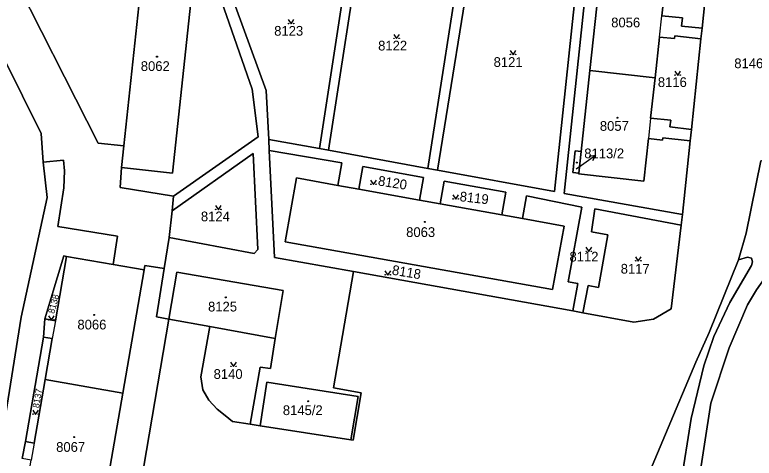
# Model space of a CAD drawing. Extents: x -596233 to -595156, y -1161235 to -1159375.
# Drawn here: x -595781 to -595651.9, y -1160164.2 to -1160086.7 of the extents above; entities that cross this region are included whole.
import ezdxf

# ---------------------------------------------------------------- set-up
doc = ezdxf.new("R2010")
doc.units = 0
for name, color, linetype in [('KN_CAR_KR', 7, 'Continuous'), ('KN_KULTURY', 7, 'Continuous'), ('KN_PARC_CIS_POM', 7, 'Continuous'), ('KN_PARC_CIS_POZ', 7, 'Continuous'), ('KN_PARC_CIS_STAV', 7, 'Continuous'), ('KN_PARC_PLOCHA', 7, 'Continuous'), ('PARC_C_SIPKA', 7, 'Continuous'), ('parcely_l', 7, 'Continuous')]:
    doc.layers.add(name, color=color, linetype=linetype)

msp = doc.modelspace()

# ---------------------------------------------------------------- linework, layer by layer
at = {"layer": 'KN_CAR_KR'}
for points in [[(-595668.45, -1160090.64), (-595668.05, -1160086.95)], [(-595670, -1160104.78), (-595670.39, -1160108.37)], [(-595773.88, -1160140.17), (-595774.42, -1160143.25)], [(-595777.59, -1160161.56), (-595778.1, -1160164.54)]]:
    msp.add_lwpolyline(points, dxfattribs=at)
at = {"layer": 'KN_KULTURY'}
for points in [[(-595733.2418, -1160087.5816), (-595732.7418, -1160088.3316), (-595732.2418, -1160087.5816)], [(-595714.8418, -1160090.1616), (-595714.3418, -1160090.9116), (-595713.8418, -1160090.1616)], [(-595694.5218, -1160092.9716), (-595694.0218, -1160093.7216), (-595693.5218, -1160092.9716)], [(-595665.7818, -1160096.5816), (-595665.2818, -1160097.3316), (-595664.7818, -1160096.5816)], [(-595718.8718, -1160115.6416), (-595718.3718, -1160116.3916), (-595717.8718, -1160115.6416)], [(-595704.5118, -1160118.2016), (-595704.0118, -1160118.9516), (-595703.5118, -1160118.2016)], [(-595745.9418, -1160120.0416), (-595745.4418, -1160120.7916), (-595744.9418, -1160120.0416)], [(-595681.2918, -1160127.3516), (-595680.7918, -1160128.1016), (-595680.2918, -1160127.3516)], [(-595672.6518, -1160129.0016), (-595672.1518, -1160129.7516), (-595671.6518, -1160129.0016)], [(-595716.3618, -1160131.4516), (-595715.8618, -1160132.2016), (-595715.3618, -1160131.4516)], [(-595775.0718, -1160139.3216), (-595774.5718, -1160140.0716), (-595774.0718, -1160139.3216)], [(-595743.3018, -1160147.4316), (-595742.8018, -1160148.1816), (-595742.3018, -1160147.4316)], [(-595777.8218, -1160155.7816), (-595777.3218, -1160156.5316), (-595776.8218, -1160155.7816)]]:
    msp.add_lwpolyline(points, dxfattribs=at)
for centre, radius in [((-595733.192, -1160088.2814), 0.05), ((-595732.2926, -1160088.2814), 0.05), ((-595714.792, -1160090.8614), 0.05), ((-595713.8926, -1160090.8614), 0.05), ((-595694.472, -1160093.6714), 0.05), ((-595693.5726, -1160093.6714), 0.05), ((-595756.15, -1160094.06), 0.09), ((-595756.15, -1160094.06), 0.0398), ((-595665.732, -1160097.2814), 0.05), ((-595664.8326, -1160097.2814), 0.05), ((-595675.8, -1160104.72), 0.09), ((-595675.8, -1160104.72), 0.0398), ((-595682.9, -1160112.55), 0.09), ((-595682.9, -1160112.55), 0.0398), ((-595718.822, -1160116.3414), 0.05), ((-595717.9226, -1160116.3414), 0.05), ((-595704.462, -1160118.9014), 0.05), ((-595703.5626, -1160118.9014), 0.05), ((-595745.892, -1160120.7414), 0.05), ((-595744.9926, -1160120.7414), 0.05), ((-595709.43, -1160122.91), 0.09), ((-595709.43, -1160122.91), 0.0398), ((-595681.242, -1160128.0514), 0.05), ((-595680.3426, -1160128.0514), 0.05), ((-595672.602, -1160129.7014), 0.05), ((-595671.7026, -1160129.7014), 0.05), ((-595716.312, -1160132.1514), 0.05), ((-595715.4126, -1160132.1514), 0.05), ((-595744.15, -1160136.09), 0.09), ((-595744.15, -1160136.09), 0.0398), ((-595767.09, -1160139.16), 0.09), ((-595767.09, -1160139.16), 0.0398), ((-595775.022, -1160140.0214), 0.05), ((-595774.1226, -1160140.0214), 0.05), ((-595743.252, -1160148.1314), 0.05), ((-595742.3526, -1160148.1314), 0.05), ((-595729.76, -1160154.23), 0.09), ((-595729.76, -1160154.23), 0.0398), ((-595777.772, -1160156.4814), 0.05), ((-595776.8726, -1160156.4814), 0.05), ((-595770.59, -1160160.5), 0.09), ((-595770.59, -1160160.5), 0.0398)]:
    msp.add_circle(centre, radius, dxfattribs=at)
at = {"layer": 'KN_PARC_PLOCHA'}
for points in [[(-595767.51, -1160026.48), (-595761.12, -1160042.61), (-595750.67, -1160067.79), (-595739.53, -1160099.72), (-595738.52, -1160108.06), (-595753.25, -1160118.41), (-595762.56, -1160116.9), (-595762.35, -1160113.39), (-595753.46, -1160114.42), (-595749.57, -1160077.95), (-595758.47, -1160076.96), (-595761.95, -1160109.66), (-595766.41, -1160109.17), (-595772.31, -1160097.56), (-595780.29, -1160081.71), (-595779.81, -1160077.38), (-595770.99, -1160078.47), (-595766.79, -1160041.96), (-595775.62, -1160040.96), (-595779.38, -1160073.66), (-595784.75, -1160073.11)], [(-595676.77, -1160039.23), (-595685.11, -1160117.96), (-595664.45, -1160121.62), (-595664.65, -1160123.46), (-595679.76, -1160120.62), (-595680.31, -1160124.64), (-595677.46, -1160125.2), (-595679.1, -1160134.35), (-595680.88, -1160134.02), (-595681.84, -1160138.78), (-595683.58, -1160138.44), (-595682.71, -1160133.66), (-595684.39, -1160133.36), (-595682, -1160120.32), (-595691.64, -1160118.39), (-595692.35, -1160122.33), (-595696, -1160121.68), (-595695.28, -1160117.71), (-595706.04, -1160115.8), (-595706.75, -1160119.74), (-595710.34, -1160119.1), (-595709.64, -1160115.18), (-595720.21, -1160113.25), (-595720.92, -1160117.19), (-595724.6, -1160116.53), (-595723.89, -1160112.59), (-595736.6, -1160110.44), (-595736.66, -1160108.51), (-595727.8, -1160110.12), (-595726.21, -1160110.41), (-595708.88, -1160113.58), (-595707.2, -1160113.88), (-595686.78, -1160117.61), (-595682.29, -1160075.2)], [(-595679.08, -1160082.53), (-595680.61, -1160096.49), (-595682.15, -1160110.63), (-595683.18, -1160110.52), (-595683.6, -1160114.26), (-595682.55, -1160114.38), (-595682.59, -1160114.54), (-595671.2, -1160115.79), (-595670.39, -1160108.37), (-595667.92, -1160108.63), (-595667.87, -1160108.23), (-595663.1, -1160108.76), (-595664.45, -1160121.62), (-595685.11, -1160117.96), (-595676.77, -1160039.23)], [(-595748.88, -1160067.55), (-595737.1, -1160099.98), (-595736.66, -1160108.51), (-595736.6, -1160110.44), (-595735.64, -1160129.11), (-595721.83, -1160131.59), (-595725.33, -1160151.91), (-595720.52, -1160152.77), (-595721.91, -1160161.06), (-595722.3, -1160161), (-595721.05, -1160153.43), (-595736.98, -1160150.88), (-595738.17, -1160158.51), (-595739.9, -1160158.24), (-595738.13, -1160148.26), (-595736.33, -1160148.53), (-595735.5, -1160143.28), (-595734.13, -1160134.9), (-595752.7, -1160131.68), (-595754.07, -1160139.91), (-595756.21, -1160139.52), (-595754.87, -1160131.04), (-595754.02, -1160125.64), (-595739.17, -1160128.44), (-595738.53, -1160127.75), (-595739.37, -1160110.95), (-595753.48, -1160120.98), (-595753.25, -1160118.41), (-595738.52, -1160108.06), (-595739.53, -1160099.72), (-595750.67, -1160067.79)], [(-595720.1, -1160070.86), (-595726.21, -1160110.41), (-595727.8, -1160110.12), (-595721.76, -1160070.67)], [(-595784.75, -1160073.11), (-595779.38, -1160073.66), (-595779.81, -1160077.38), (-595780.29, -1160081.71), (-595772.31, -1160097.56), (-595766.41, -1160109.17), (-595761.95, -1160109.66), (-595762.35, -1160113.39), (-595762.56, -1160116.9), (-595753.25, -1160118.41), (-595753.48, -1160120.98), (-595754.02, -1160125.64), (-595754.87, -1160131.04), (-595758.27, -1160130.53), (-595758.41, -1160131.31), (-595763.81, -1160130.37), (-595763.03, -1160125.39), (-595773.46, -1160123.73), (-595772.42, -1160116.98), (-595772.28, -1160114), (-595772.45, -1160112.16), (-595775.99, -1160112.47), (-595776.36, -1160107.49), (-595786.27, -1160087.62)], [(-595774.01, -1160257.32), (-595754.07, -1160139.91), (-595746.91, -1160141.21), (-595748.48, -1160149.97), (-595748.15, -1160152.26), (-595747.13, -1160154.04), (-595745.66, -1160155.64), (-595744.28, -1160156.75), (-595742.98, -1160157.76), (-595739.9, -1160158.24), (-595738.17, -1160158.51), (-595722.3, -1160161), (-595721.91, -1160161.06), (-595720.52, -1160152.77), (-595725.33, -1160151.91), (-595721.83, -1160131.59), (-595683.58, -1160138.44), (-595681.84, -1160138.78), (-595672.95, -1160140.42), (-595669.52, -1160139.91), (-595666.42, -1160138.09), (-595664.65, -1160123.46), (-595664.45, -1160121.62), (-595663.1, -1160108.76), (-595662.89, -1160106.76), (-595661.22, -1160090.92), (-595661.02, -1160089.11), (-595659.3, -1160072.54)], [(-595700.61, -1160073.1), (-595707.2, -1160113.88), (-595708.88, -1160113.58), (-595702.56, -1160072.88)], [(-595786.27, -1160087.62), (-595776.36, -1160107.49), (-595775.99, -1160112.47), (-595775.29, -1160118.68), (-595779.86, -1160139.54), (-595786.63, -1160182)], [(-595786.63, -1160182), (-595779.86, -1160139.54), (-595775.29, -1160118.68), (-595775.99, -1160112.47), (-595772.45, -1160112.16), (-595772.28, -1160114), (-595772.42, -1160116.98), (-595773.46, -1160123.73), (-595763.03, -1160125.39), (-595763.81, -1160130.37), (-595771.94, -1160128.96), (-595772.43, -1160128.87), (-595775.7, -1160139.86), (-595775.95, -1160143.07), (-595779.12, -1160161.29), (-595779.68, -1160164.26)], [(-595650.76, -1160112.27), (-595653.36, -1160124.89), (-595654.68, -1160129.54), (-595659.79, -1160142.25), (-595662.1, -1160147.42), (-595678.01, -1160185.16)], [(-595651.53, -1160134.75), (-595653.1, -1160137.4), (-595656.3, -1160144.88), (-595659.52, -1160154.59), (-595661.71, -1160168.87), (-595661.48, -1160173), (-595662.73, -1160185.26), (-595664.4, -1160202.22), (-595667.57, -1160205.34), (-595668.1, -1160205.86), (-595664.75, -1160168.67), (-595662.91, -1160157.27), (-595660.72, -1160148.06), (-595658.98, -1160142.94), (-595656.19, -1160136.97), (-595652.39, -1160130.51), (-595652.2, -1160129.9), (-595652.4, -1160129.25), (-595653.09, -1160129.1), (-595654.68, -1160129.54), (-595653.36, -1160124.89), (-595650.76, -1160112.27)], [(-595678.01, -1160185.16), (-595662.1, -1160147.42), (-595659.79, -1160142.25), (-595654.68, -1160129.54), (-595653.09, -1160129.1), (-595652.4, -1160129.25), (-595652.2, -1160129.9), (-595652.39, -1160130.51), (-595656.19, -1160136.97), (-595658.98, -1160142.94), (-595660.72, -1160148.06), (-595662.91, -1160157.27), (-595664.75, -1160168.67)]]:
    msp.add_lwpolyline(points, dxfattribs=at)
for points in [[(-595727.8, -1160110.12), (-595736.66, -1160108.51), (-595737.1, -1160099.98), (-595748.88, -1160067.55), (-595721.76, -1160070.67)], [(-595708.88, -1160113.58), (-595726.21, -1160110.41), (-595720.1, -1160070.86), (-595702.56, -1160072.88)], [(-595682.29, -1160075.2), (-595686.78, -1160117.61), (-595707.2, -1160113.88), (-595700.61, -1160073.1)], [(-595659.3, -1160072.54), (-595661.02, -1160089.11), (-595664.62, -1160088.75), (-595664.47, -1160087.29), (-595668.05, -1160086.95), (-595667.26, -1160079.68), (-595666.46, -1160072.44), (-595663.33, -1160072.74), (-595663.27, -1160072.26)], [(-595762.35, -1160113.39), (-595761.95, -1160109.66), (-595758.47, -1160076.96), (-595749.57, -1160077.95), (-595753.46, -1160114.42)], [(-595667.26, -1160079.68), (-595668.05, -1160086.95), (-595664.47, -1160087.29), (-595664.62, -1160088.75), (-595661.02, -1160089.11), (-595661.22, -1160090.92), (-595665.8, -1160090.41), (-595665.85, -1160090.9), (-595668.45, -1160090.64), (-595669.23, -1160097.74), (-595680.61, -1160096.49), (-595679.08, -1160082.53), (-595678.67, -1160078.79), (-595678.62, -1160078.41)], [(-595661.22, -1160090.92), (-595662.89, -1160106.76), (-595666.63, -1160106.29), (-595666.5, -1160105.15), (-595670, -1160104.78), (-595669.23, -1160097.74), (-595668.45, -1160090.64), (-595665.85, -1160090.9), (-595665.8, -1160090.41)], [(-595669.23, -1160097.74), (-595670, -1160104.78), (-595666.5, -1160105.15), (-595666.63, -1160106.29), (-595662.89, -1160106.76), (-595663.1, -1160108.76), (-595667.87, -1160108.23), (-595667.92, -1160108.63), (-595670.39, -1160108.37), (-595671.2, -1160115.79), (-595682.59, -1160114.54), (-595682.55, -1160114.38), (-595682.15, -1160110.63), (-595680.61, -1160096.49)], [(-595724.6, -1160116.53), (-595731.79, -1160115.24), (-595733.78, -1160126.37), (-595687.12, -1160134.74), (-595685.07, -1160123.64), (-595692.35, -1160122.33), (-595691.64, -1160118.39), (-595682, -1160120.32), (-595684.39, -1160133.36), (-595682.71, -1160133.66), (-595683.58, -1160138.44), (-595721.83, -1160131.59), (-595735.64, -1160129.11), (-595736.6, -1160110.44), (-595723.89, -1160112.59)], [(-595682.15, -1160110.63), (-595682.55, -1160114.38), (-595683.6, -1160114.26), (-595683.18, -1160110.52)], [(-595754.02, -1160125.64), (-595753.48, -1160120.98), (-595739.37, -1160110.95), (-595738.53, -1160127.75), (-595739.17, -1160128.44)], [(-595710.34, -1160119.1), (-595720.92, -1160117.19), (-595720.21, -1160113.25), (-595709.64, -1160115.18)], [(-595724.6, -1160116.53), (-595720.92, -1160117.19), (-595710.34, -1160119.1), (-595706.75, -1160119.74), (-595696, -1160121.68), (-595692.35, -1160122.33), (-595685.07, -1160123.64), (-595687.12, -1160134.74), (-595733.78, -1160126.37), (-595731.79, -1160115.24)], [(-595696, -1160121.68), (-595706.75, -1160119.74), (-595706.04, -1160115.8), (-595695.28, -1160117.71)], [(-595664.65, -1160123.46), (-595666.42, -1160138.09), (-595669.52, -1160139.91), (-595672.95, -1160140.42), (-595681.84, -1160138.78), (-595680.88, -1160134.02), (-595679.1, -1160134.35), (-595677.46, -1160125.2), (-595680.31, -1160124.64), (-595679.76, -1160120.62)], [(-595628.58, -1160159.68), (-595634.83, -1160175.13), (-595645.41, -1160185.11), (-595657.35, -1160195.26), (-595664.4, -1160202.22), (-595662.73, -1160185.26), (-595661.48, -1160173), (-595661.71, -1160168.87), (-595659.52, -1160154.59), (-595656.3, -1160144.88), (-595653.1, -1160137.4), (-595651.53, -1160134.75), (-595649.46, -1160131.8), (-595647.38, -1160129.18), (-595644.41, -1160127.03), (-595630.93, -1160123.85), (-595639.51, -1160131.38), (-595646.07, -1160137.21), (-595637.57, -1160148.36)], [(-595763.81, -1160130.37), (-595758.41, -1160131.31), (-595762.13, -1160152.8), (-595775.66, -1160150.45), (-595774.42, -1160143.25), (-595775.95, -1160143.07), (-595775.7, -1160139.86), (-595773.88, -1160140.17), (-595771.94, -1160128.96)], [(-595771.94, -1160128.96), (-595773.88, -1160140.17), (-595775.7, -1160139.86), (-595772.43, -1160128.87)], [(-595754.87, -1160131.04), (-595756.21, -1160139.52), (-595754.07, -1160139.91), (-595774.01, -1160257.32), (-595775.07, -1160257.14), (-595776.44, -1160264.76), (-595780.33, -1160264.16), (-595779.06, -1160256.45), (-595780.05, -1160256.28), (-595777.02, -1160238.78), (-595773.29, -1160217.27), (-595769.57, -1160195.78), (-595765.85, -1160174.28), (-595762.13, -1160152.8), (-595758.41, -1160131.31), (-595758.27, -1160130.53)], [(-595735.5, -1160143.28), (-595746.91, -1160141.21), (-595754.07, -1160139.91), (-595752.7, -1160131.68), (-595734.13, -1160134.9)], [(-595735.5, -1160143.28), (-595736.33, -1160148.53), (-595738.13, -1160148.26), (-595739.9, -1160158.24), (-595742.98, -1160157.76), (-595744.28, -1160156.75), (-595745.66, -1160155.64), (-595747.13, -1160154.04), (-595748.15, -1160152.26), (-595748.48, -1160149.97), (-595746.91, -1160141.21)], [(-595775.66, -1160150.45), (-595777.59, -1160161.56), (-595779.12, -1160161.29), (-595775.95, -1160143.07), (-595774.42, -1160143.25)], [(-595762.13, -1160152.8), (-595765.85, -1160174.28), (-595779.38, -1160171.94), (-595778.1, -1160164.54), (-595779.68, -1160164.26), (-595779.12, -1160161.29), (-595777.59, -1160161.56), (-595775.66, -1160150.45)], [(-595722.3, -1160161), (-595738.17, -1160158.51), (-595736.98, -1160150.88), (-595721.05, -1160153.43)]]:
    msp.add_lwpolyline(points, close=True, dxfattribs=at)
at = {"layer": 'PARC_C_SIPKA'}
for points in [[(-595683, -1160113.63), (-595682.09, -1160112.98), (-595679.6419, -1160111.2459)], [(-595680.747, -1160111.416), (-595679.6419, -1160111.2459), (-595680.1689, -1160112.232)]]:
    msp.add_lwpolyline(points, dxfattribs=at)
at = {"layer": 'parcely_l'}
for points in [[(-595813.86, -1160025.43), (-595814.52, -1160021.57), (-595814.18, -1160015.68), (-595811.45, -1159996.39), (-595783.52, -1159999.51), (-595778.48, -1160007.99), (-595767.51, -1160026.48), (-595761.12, -1160042.61), (-595750.67, -1160067.79), (-595739.53, -1160099.72), (-595738.52, -1160108.06), (-595753.25, -1160118.41)], [(-595664.45, -1160121.62), (-595685.11, -1160117.96), (-595676.77, -1160039.23), (-595662.65, -1160040.84)], [(-595654.68, -1160129.54), (-595653.36, -1160124.89), (-595650.76, -1160112.27), (-595645.57, -1160110.55), (-595641.05, -1160063.95), (-595645.47, -1160062.13), (-595645.21, -1160058.28), (-595645.13, -1160056.88), (-595645.18, -1160052.97)], [(-595736.66, -1160108.51), (-595737.1, -1160099.98), (-595748.88, -1160067.55), (-595721.76, -1160070.67), (-595727.8, -1160110.12)], [(-595726.21, -1160110.41), (-595720.1, -1160070.86), (-595702.56, -1160072.88), (-595708.88, -1160113.58)], [(-595707.2, -1160113.88), (-595700.61, -1160073.1), (-595682.29, -1160075.2)], [(-595659.3, -1160072.54), (-595661.02, -1160089.11)], [(-595707.2, -1160113.88), (-595686.78, -1160117.61), (-595682.29, -1160075.2)], [(-595761.95, -1160109.66), (-595758.47, -1160076.96), (-595749.57, -1160077.95), (-595753.46, -1160114.42), (-595762.35, -1160113.39)], [(-595761.95, -1160109.66), (-595766.41, -1160109.17), (-595772.31, -1160097.56), (-595780.29, -1160081.71), (-595779.81, -1160077.38)], [(-595661.02, -1160089.11), (-595664.62, -1160088.75), (-595664.47, -1160087.29), (-595668.05, -1160086.95), (-595667.26, -1160079.68)], [(-595679.08, -1160082.53), (-595680.61, -1160096.49)], [(-595786.27, -1160087.62), (-595776.36, -1160107.49), (-595775.99, -1160112.47)], [(-595661.22, -1160090.92), (-595661.02, -1160089.11)], [(-595669.23, -1160097.74), (-595668.45, -1160090.64), (-595665.85, -1160090.9), (-595665.8, -1160090.41), (-595661.22, -1160090.92)], [(-595661.22, -1160090.92), (-595662.89, -1160106.76)], [(-595680.61, -1160096.49), (-595682.15, -1160110.63)], [(-595680.61, -1160096.49), (-595669.23, -1160097.74)], [(-595669.23, -1160097.74), (-595670, -1160104.78), (-595666.5, -1160105.15), (-595666.63, -1160106.29), (-595662.89, -1160106.76)], [(-595662.89, -1160106.76), (-595663.1, -1160108.76)], [(-595736.6, -1160110.44), (-595736.66, -1160108.51)], [(-595736.66, -1160108.51), (-595727.8, -1160110.12)], [(-595682.55, -1160114.38), (-595682.59, -1160114.54), (-595671.2, -1160115.79), (-595670.39, -1160108.37), (-595667.92, -1160108.63), (-595667.87, -1160108.23), (-595663.1, -1160108.76)], [(-595663.1, -1160108.76), (-595664.45, -1160121.62)], [(-595762.35, -1160113.39), (-595761.95, -1160109.66)], [(-595721.83, -1160131.59), (-595735.64, -1160129.11), (-595736.6, -1160110.44)], [(-595736.6, -1160110.44), (-595723.89, -1160112.59), (-595724.6, -1160116.53)], [(-595727.8, -1160110.12), (-595726.21, -1160110.41)], [(-595708.88, -1160113.58), (-595726.21, -1160110.41)], [(-595682.55, -1160114.38), (-595683.6, -1160114.26), (-595683.18, -1160110.52), (-595682.15, -1160110.63)], [(-595682.15, -1160110.63), (-595682.55, -1160114.38)], [(-595754.02, -1160125.64), (-595739.17, -1160128.44), (-595738.53, -1160127.75), (-595739.37, -1160110.95), (-595753.48, -1160120.98)], [(-595786.63, -1160182), (-595779.86, -1160139.54), (-595775.29, -1160118.68), (-595775.99, -1160112.47)], [(-595775.99, -1160112.47), (-595772.45, -1160112.16), (-595772.28, -1160114), (-595772.42, -1160116.98), (-595773.46, -1160123.73), (-595763.03, -1160125.39), (-595763.81, -1160130.37)], [(-595710.34, -1160119.1), (-595709.64, -1160115.18), (-595720.21, -1160113.25), (-595720.92, -1160117.19)], [(-595753.25, -1160118.41), (-595762.56, -1160116.9), (-595762.35, -1160113.39)], [(-595708.88, -1160113.58), (-595707.2, -1160113.88)], [(-595724.6, -1160116.53), (-595731.79, -1160115.24), (-595733.78, -1160126.37), (-595687.12, -1160134.74), (-595685.07, -1160123.64), (-595692.35, -1160122.33)], [(-595706.75, -1160119.74), (-595706.04, -1160115.8), (-595695.28, -1160117.71), (-595696, -1160121.68)], [(-595720.92, -1160117.19), (-595724.6, -1160116.53)], [(-595753.25, -1160118.41), (-595753.48, -1160120.98)], [(-595720.92, -1160117.19), (-595710.34, -1160119.1)], [(-595692.35, -1160122.33), (-595691.64, -1160118.39), (-595682, -1160120.32), (-595684.39, -1160133.36), (-595682.71, -1160133.66), (-595683.58, -1160138.44)], [(-595706.75, -1160119.74), (-595710.34, -1160119.1)], [(-595696, -1160121.68), (-595706.75, -1160119.74)], [(-595753.48, -1160120.98), (-595754.02, -1160125.64)], [(-595681.84, -1160138.78), (-595680.88, -1160134.02), (-595679.1, -1160134.35), (-595677.46, -1160125.2), (-595680.31, -1160124.64), (-595679.76, -1160120.62), (-595664.65, -1160123.46)], [(-595692.35, -1160122.33), (-595696, -1160121.68)], [(-595664.65, -1160123.46), (-595664.45, -1160121.62)], [(-595664.65, -1160123.46), (-595666.42, -1160138.09), (-595669.52, -1160139.91), (-595672.95, -1160140.42), (-595681.84, -1160138.78)], [(-595630.93, -1160123.85), (-595644.41, -1160127.03), (-595647.38, -1160129.18), (-595649.46, -1160131.8), (-595651.53, -1160134.75), (-595653.1, -1160137.4), (-595656.3, -1160144.88), (-595659.52, -1160154.59), (-595661.71, -1160168.87), (-595661.48, -1160173), (-595662.73, -1160185.26), (-595664.4, -1160202.22)], [(-595754.02, -1160125.64), (-595754.87, -1160131.04)], [(-595771.94, -1160128.96), (-595772.43, -1160128.87), (-595775.7, -1160139.86)], [(-595771.94, -1160128.96), (-595773.88, -1160140.17), (-595775.7, -1160139.86)], [(-595763.81, -1160130.37), (-595771.94, -1160128.96)], [(-595681.39, -1160199.77), (-595683.6, -1160199.33), (-595678.01, -1160185.16), (-595662.1, -1160147.42), (-595659.79, -1160142.25), (-595654.68, -1160129.54)], [(-595668.1, -1160205.86), (-595664.75, -1160168.67), (-595662.91, -1160157.27), (-595660.72, -1160148.06), (-595658.98, -1160142.94), (-595656.19, -1160136.97), (-595652.39, -1160130.51), (-595652.2, -1160129.9), (-595652.4, -1160129.25), (-595653.09, -1160129.1), (-595654.68, -1160129.54)], [(-595763.81, -1160130.37), (-595758.41, -1160131.31)], [(-595762.13, -1160152.8), (-595758.41, -1160131.31)], [(-595758.41, -1160131.31), (-595758.27, -1160130.53), (-595754.87, -1160131.04)], [(-595754.87, -1160131.04), (-595756.21, -1160139.52), (-595754.07, -1160139.91)], [(-595754.07, -1160139.91), (-595752.7, -1160131.68), (-595734.13, -1160134.9), (-595735.5, -1160143.28)], [(-595722.3, -1160161), (-595721.91, -1160161.06), (-595720.52, -1160152.77), (-595725.33, -1160151.91), (-595721.83, -1160131.59)], [(-595683.58, -1160138.44), (-595721.83, -1160131.59)], [(-595683.58, -1160138.44), (-595681.84, -1160138.78)], [(-595780.05, -1160256.28), (-595779.06, -1160256.45), (-595780.33, -1160264.16), (-595776.44, -1160264.76), (-595775.07, -1160257.14), (-595774.01, -1160257.32), (-595754.07, -1160139.91)], [(-595775.7, -1160139.86), (-595775.95, -1160143.07)], [(-595746.91, -1160141.21), (-595754.07, -1160139.91)], [(-595739.9, -1160158.24), (-595742.98, -1160157.76), (-595744.28, -1160156.75), (-595745.66, -1160155.64), (-595747.13, -1160154.04), (-595748.15, -1160152.26), (-595748.48, -1160149.97), (-595746.91, -1160141.21)], [(-595746.91, -1160141.21), (-595735.5, -1160143.28)], [(-595775.95, -1160143.07), (-595779.12, -1160161.29)], [(-595775.95, -1160143.07), (-595774.42, -1160143.25), (-595775.66, -1160150.45)], [(-595735.5, -1160143.28), (-595736.33, -1160148.53), (-595738.13, -1160148.26), (-595739.9, -1160158.24)], [(-595775.66, -1160150.45), (-595777.59, -1160161.56), (-595779.12, -1160161.29)], [(-595775.66, -1160150.45), (-595762.13, -1160152.8)], [(-595738.17, -1160158.51), (-595736.98, -1160150.88), (-595721.05, -1160153.43), (-595722.3, -1160161)], [(-595762.13, -1160152.8), (-595765.85, -1160174.28)], [(-595739.9, -1160158.24), (-595738.17, -1160158.51)], [(-595738.17, -1160158.51), (-595722.3, -1160161)], [(-595779.12, -1160161.29), (-595779.68, -1160164.26)]]:
    msp.add_lwpolyline(points, dxfattribs=at)

# ---------------------------------------------------------------- texts
at = {"layer": 'KN_PARC_CIS_POM'}
msp.add_text('8113/2', height=0.1, dxfattribs=at).set_placement((-595683.2833, -1160113.63))
at = {"layer": 'KN_PARC_CIS_POZ'}
for s, p in [('8123', (-595735.6966, -1160090.4)), ('8122', (-595717.5566, -1160092.98)), ('8121', (-595697.4066, -1160095.85)), ('8146/1', (-595655.4066, -1160096.07)), ('8116', (-595668.7466, -1160099.36)), ('8124', (-595748.4866, -1160122.81)), ('8112', (-595684.1666, -1160129.83)), ('8117', (-595675.2266, -1160131.95)), ('8140', (-595746.2666, -1160150.33))]:
    msp.add_text(s, height=1.7, dxfattribs=at).set_placement(p)
for s, height, rotation, p in [('8120', 1.7, 351.219758, (-595717.6701, -1160116.5343)), ('8119', 1.7, 353.562667, (-595703.397, -1160119.2806)), ('8118', 1.7, 350.656254, (-595715.2353, -1160132.114)), ('8138', 1.14, 74.971457, (-595774.0819, -1160139.0285)), ('8137', 1.14, 80.074126, (-595776.7403, -1160155.4987))]:
    msp.add_text(s, height=height, rotation=rotation, dxfattribs=at).set_placement(p)
at = {"layer": 'KN_PARC_CIS_STAV'}
for s, p in [('8056', (-595676.8866, -1160088.94)), ('8062', (-595758.9766, -1160096.56)), ('8057', (-595678.8666, -1160107.01)), ('8113/2', (-595681.5866, -1160111.8)), ('8063', (-595712.6666, -1160125.55)), ('8125', (-595747.2366, -1160138.56)), ('8066', (-595770.0366, -1160141.7)), ('8145/2', (-595734.1866, -1160156.65)), ('8067', (-595773.7466, -1160163.07))]:
    msp.add_text(s, height=1.7, dxfattribs=at).set_placement(p)

doc.saveas('drawing.dxf')
